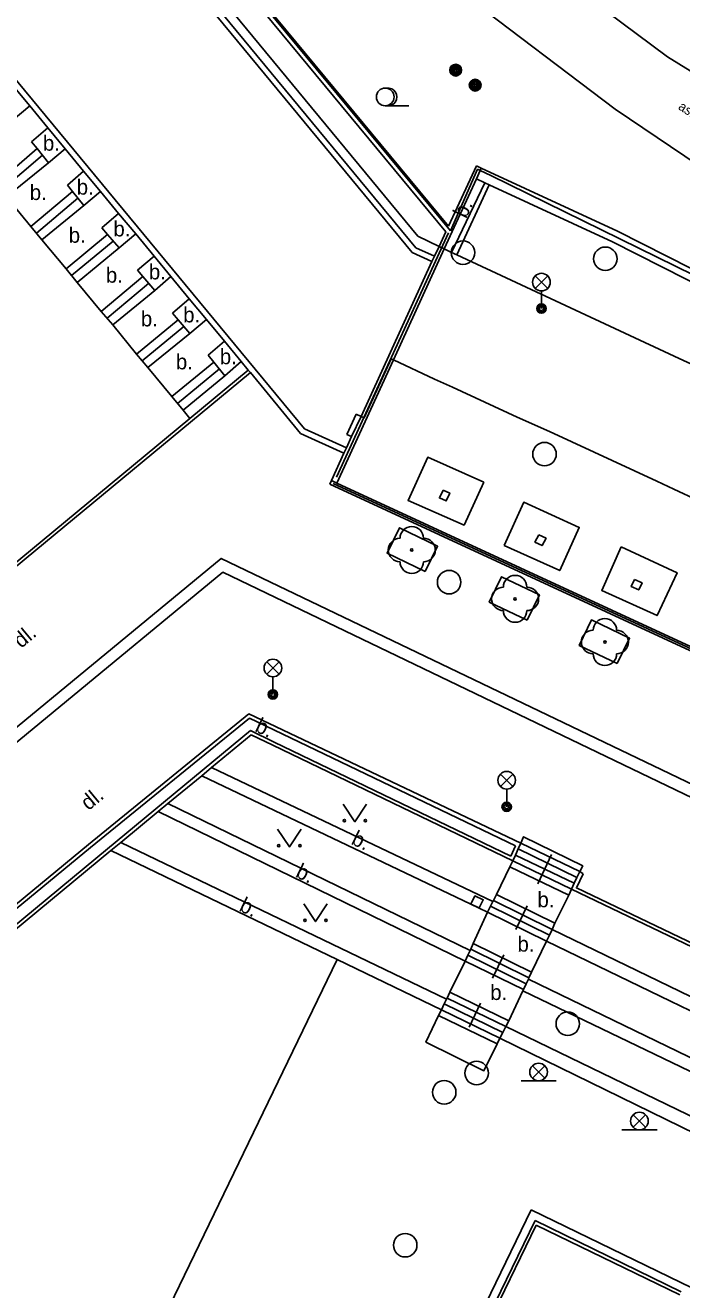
# Model space of a CAD drawing. Extents: x -600391 to -599491, y -1160176 to -1159402.
# Drawn here: x -599696.1 to -599668.1, y -1159917.7 to -1159863.8 of the extents above; entities that cross this region are included whole.
import ezdxf

# ---------------------------------------------------------------- set-up
doc = ezdxf.new("R2010")
doc.units = 0
for name, color, linetype in [('Level 10', 7, 'Continuous'), ('Level 11', 7, 'Continuous'), ('Level 22', 7, 'Continuous'), ('Level 25', 7, 'Continuous'), ('Level 27', 7, 'Continuous'), ('Level 33', 7, 'Continuous'), ('Level 36', 7, 'Continuous'), ('Level 40', 7, 'Continuous'), ('Level 5', 7, 'Continuous'), ('Level 6', 7, 'Continuous'), ('Level 7', 7, 'Continuous'), ('Level 9', 7, 'Continuous')]:
    doc.layers.add(name, color=color, linetype=linetype)

msp = doc.modelspace()

# ---------------------------------------------------------------- linework, layer by layer
at = {"layer": 'Level 10'}
for points in [[(-599713.98, -1159822.58), (-599711.6, -1159825.54), (-599708.33, -1159829.83), (-599704.71, -1159834.55), (-599698.71, -1159842.07), (-599692.98, -1159848.52), (-599687.85, -1159853.41), (-599683.57, -1159857.23), (-599677.45, -1159862.47), (-599670.96, -1159867.39), (-599665.03, -1159871.4), (-599657.47, -1159876.05), (-599649.65, -1159880.12), (-599641.6, -1159884), (-599634.03, -1159887.48), (-599629.19, -1159889.64)], [(-599665.96, -1159866.88), (-599668.73, -1159865.16), (-599671.34, -1159863.22)]]:
    msp.add_lwpolyline(points, dxfattribs=at)
at = {"layer": 'Level 11'}
for points in [[(-599717.11, -1159825.57), (-599678.17, -1159872.61), (-599678.46, -1159873.24)], [(-599718.55, -1159826.36), (-599679.6, -1159873.49)], [(-599678.46, -1159873.24), (-599679.36, -1159872.8), (-599700.72, -1159846.96), (-599717.88, -1159826.21)], [(-599684.19, -1159881), (-599699.37, -1159862.64)], [(-599696.59, -1159867.85), (-599695.88, -1159867.25)], [(-599695.11, -1159868.19), (-599695.8, -1159868.78)], [(-599697.32, -1159870.58), (-599695.57, -1159869.07)], [(-599695.8, -1159868.78), (-599695.57, -1159869.07)], [(-599695.57, -1159869.07), (-599695.08, -1159869.68)], [(-599695.08, -1159869.68), (-599694.37, -1159869.08)], [(-599697.09, -1159870.86), (-599695.34, -1159869.35)], [(-599696.87, -1159871.13), (-599695.08, -1159869.68)], [(-599693.59, -1159870.03), (-599694.28, -1159870.62)], [(-599676.71, -1159870), (-599676.87, -1159870.36)], [(-599676.66, -1159869.9), (-599676.71, -1159870)], [(-599694.28, -1159870.62), (-599694.06, -1159870.89)], [(-599676.87, -1159870.36), (-599678.24, -1159873.34)], [(-599677.93, -1159873.49), (-599676.51, -1159870.53)], [(-599677.7, -1159873.59), (-599676.33, -1159870.61)], [(-599695.83, -1159872.39), (-599694.06, -1159870.89)], [(-599693.83, -1159871.18), (-599695.59, -1159872.67)], [(-599694.06, -1159870.89), (-599693.58, -1159871.49)], [(-599693.58, -1159871.49), (-599692.87, -1159870.89)], [(-599695.36, -1159872.95), (-599693.58, -1159871.49)], [(-599692.1, -1159871.83), (-599692.81, -1159872.44)], [(-599692.57, -1159872.73), (-599694.33, -1159874.19)], [(-599692.81, -1159872.44), (-599692.57, -1159872.73)], [(-599692.57, -1159872.73), (-599692.08, -1159873.3)], [(-599692.08, -1159873.3), (-599691.37, -1159872.7)], [(-599694.1, -1159874.48), (-599692.33, -1159873.01)], [(-599692.08, -1159873.3), (-599693.86, -1159874.77)], [(-599678.24, -1159873.34), (-599680.4, -1159878.06)], [(-599690.59, -1159873.65), (-599691.3, -1159874.25)], [(-599679.6, -1159873.49), (-599678.76, -1159873.88)], [(-599692.84, -1159876), (-599691.06, -1159874.52)], [(-599691.3, -1159874.25), (-599691.06, -1159874.52)], [(-599691.06, -1159874.52), (-599690.56, -1159875.11)], [(-599690.56, -1159875.11), (-599689.87, -1159874.52)], [(-599690.82, -1159874.81), (-599692.59, -1159876.29)], [(-599692.35, -1159876.58), (-599690.56, -1159875.11)], [(-599689.09, -1159875.47), (-599689.81, -1159876.08)], [(-599689.81, -1159876.08), (-599689.56, -1159876.36)], [(-599689.56, -1159876.36), (-599691.33, -1159877.82)], [(-599691.09, -1159878.1), (-599689.32, -1159876.64)], [(-599689.56, -1159876.36), (-599689.06, -1159876.94)], [(-599689.06, -1159876.94), (-599688.36, -1159876.35)], [(-599689.06, -1159876.94), (-599690.85, -1159878.39)], [(-599687.59, -1159877.27), (-599688.28, -1159877.86)], [(-599689.83, -1159879.63), (-599688.04, -1159878.16)], [(-599688.28, -1159877.86), (-599688.04, -1159878.16)], [(-599688.04, -1159878.16), (-599687.58, -1159878.74)], [(-599687.58, -1159878.74), (-599686.88, -1159878.14)], [(-599680.4, -1159878.06), (-599682.81, -1159883.31)], [(-599706.09, -1159894.15), (-599705.77, -1159894.55), (-599686.49, -1159878.61)], [(-599687.81, -1159878.45), (-599689.59, -1159879.92)], [(-599687.58, -1159878.74), (-599689.35, -1159880.21)], [(-599689.06, -1159880.56), (-599686.58, -1159878.51)], [(-599682.4, -1159881.81), (-599684.19, -1159881)], [(-599676.55, -1159883.27), (-599677.39, -1159885.1), (-599679.78, -1159884.05), (-599678.94, -1159882.21), (-599676.55, -1159883.27)], [(-599682.81, -1159883.31), (-599683.04, -1159883.2)], [(-599635.99, -1159904.94), (-599682.81, -1159883.31)], [(-599678.29, -1159883.61), (-599678, -1159883.74), (-599678.15, -1159884.07), (-599678.44, -1159883.94), (-599678.29, -1159883.61)], [(-599675.68, -1159885.97), (-599674.85, -1159884.13), (-599672.49, -1159885.2), (-599673.32, -1159887.04), (-599675.68, -1159885.97)], [(-599679.05, -1159887.08), (-599678.52, -1159886), (-599680.14, -1159885.21), (-599680.67, -1159886.29), (-599679.05, -1159887.08)], [(-599674.21, -1159885.51), (-599673.9, -1159885.66), (-599674.07, -1159885.97), (-599674.38, -1159885.82), (-599674.21, -1159885.51)], [(-599670.71, -1159886.03), (-599668.33, -1159887.13), (-599669.18, -1159888.95), (-599671.53, -1159887.88), (-599670.71, -1159886.03)], [(-599590.61, -1159925.23), (-599623.29, -1159914.37), (-599624.51, -1159916.91), (-599653.71, -1159902.85), (-599687.73, -1159886.52), (-599702.43, -1159898.64), (-599702.12, -1159899.03)], [(-599702.12, -1159899.03), (-599687.66, -1159887.11)], [(-599687.66, -1159887.11), (-599653.94, -1159903.32)], [(-599674.71, -1159889.15), (-599674.19, -1159888.07), (-599675.8, -1159887.3), (-599676.32, -1159888.38), (-599674.71, -1159889.15)], [(-599670.14, -1159887.42), (-599669.82, -1159887.56), (-599669.96, -1159887.86), (-599670.28, -1159887.72), (-599670.14, -1159887.42)], [(-599670.87, -1159891), (-599670.35, -1159889.92), (-599671.97, -1159889.14), (-599672.49, -1159890.22), (-599670.87, -1159891)], [(-599693.38, -1159898.7), (-599686.55, -1159893.14)], [(-599693.29, -1159898.82), (-599686.53, -1159893.32)], [(-599674.98, -1159898.64), (-599686.55, -1159893.14)], [(-599675.2, -1159898.75), (-599686.53, -1159893.32)], [(-599692.57, -1159898.88), (-599686.48, -1159893.85)], [(-599686.48, -1159893.85), (-599685.48, -1159894.34), (-599675.4, -1159899.19)], [(-599688.14, -1159895.42), (-599686.45, -1159894.03)], [(-599686.45, -1159894.03), (-599685.54, -1159894.47), (-599675.32, -1159899.39)], [(-599688.56, -1159895.77), (-599688.14, -1159895.42)], [(-599688.14, -1159895.42), (-599676.17, -1159901.13)], [(-599690, -1159896.95), (-599688.56, -1159895.77)], [(-599688.56, -1159895.77), (-599677.11, -1159901.24)], [(-599690.42, -1159897.3), (-599690, -1159896.95)], [(-599690, -1159896.95), (-599677.13, -1159903.21)], [(-599692, -1159898.61), (-599690.42, -1159897.3)], [(-599690.42, -1159897.3), (-599677.35, -1159903.66)], [(-599700.59, -1159904.64), (-599693.38, -1159898.7)], [(-599692.43, -1159898.96), (-599692, -1159898.61)], [(-599692, -1159898.61), (-599678.14, -1159905.29)], [(-599675.2, -1159898.75), (-599675.4, -1159899.19)], [(-599674.98, -1159898.64), (-599675.09, -1159898.89)], [(-599674.98, -1159898.64), (-599674.86, -1159898.37), (-599672.34, -1159899.61), (-599672.47, -1159899.85)], [(-599674.98, -1159898.64), (-599672.47, -1159899.85)], [(-599693.29, -1159898.82), (-599700.53, -1159904.79)], [(-599700.23, -1159905.41), (-599692.43, -1159898.96)], [(-599700.21, -1159905.2), (-599692.57, -1159898.88)], [(-599692.43, -1159898.96), (-599682.79, -1159903.6)], [(-599675.21, -1159899.15), (-599675.32, -1159899.39)], [(-599675.09, -1159898.89), (-599675.21, -1159899.15)], [(-599675.21, -1159899.15), (-599672.71, -1159900.35)], [(-599675.09, -1159898.89), (-599672.59, -1159900.1)], [(-599675.44, -1159899.65), (-599676.01, -1159900.83)], [(-599675.32, -1159899.39), (-599675.44, -1159899.65)], [(-599675.44, -1159899.65), (-599672.94, -1159900.85)], [(-599675.32, -1159899.39), (-599672.82, -1159900.6)], [(-599672.71, -1159900.35), (-599672.82, -1159900.6)], [(-599672.59, -1159900.1), (-599672.71, -1159900.35)], [(-599672.32, -1159899.95), (-599672.61, -1159900.55), (-599625.03, -1159923.34)], [(-599672.47, -1159899.85), (-599672.59, -1159900.1)], [(-599672.47, -1159899.85), (-599672.32, -1159899.95)], [(-599677.11, -1159901.24), (-599676.93, -1159900.89), (-599676.58, -1159901.05), (-599676.75, -1159901.4), (-599677.11, -1159901.24)], [(-599676.01, -1159900.83), (-599676.14, -1159901.08)], [(-599676.01, -1159900.83), (-599673.53, -1159902.05)], [(-599673.53, -1159902.05), (-599672.94, -1159900.85)], [(-599672.82, -1159900.6), (-599672.94, -1159900.85)], [(-599672.82, -1159900.6), (-599625.1, -1159923.48)], [(-599677.11, -1159901.24), (-599676.39, -1159901.58)], [(-599676.27, -1159901.33), (-599676.39, -1159901.58)], [(-599676.17, -1159901.13), (-599676.27, -1159901.33)], [(-599676.27, -1159901.33), (-599673.76, -1159902.56)], [(-599676.14, -1159901.08), (-599676.17, -1159901.13)], [(-599676.14, -1159901.08), (-599673.64, -1159902.32)], [(-599676.39, -1159901.58), (-599677, -1159902.91)], [(-599676.39, -1159901.58), (-599673.88, -1159902.81)], [(-599673.64, -1159902.32), (-599673.76, -1159902.56)], [(-599673.53, -1159902.05), (-599673.64, -1159902.32)], [(-599673.64, -1159902.32), (-599657.8, -1159909.99)], [(-599677, -1159902.91), (-599677.11, -1159903.16)], [(-599677, -1159902.91), (-599674.52, -1159904.13)], [(-599674.52, -1159904.13), (-599673.88, -1159902.81)], [(-599673.76, -1159902.56), (-599673.88, -1159902.81)], [(-599657.9, -1159910.52), (-599663.26, -1159907.95), (-599668.61, -1159905.37), (-599673.88, -1159902.81)], [(-599682.79, -1159903.6), (-599693.91, -1159926.57)], [(-599682.79, -1159903.6), (-599678.36, -1159905.74)], [(-599677.23, -1159903.41), (-599677.35, -1159903.66)], [(-599677.13, -1159903.21), (-599677.23, -1159903.41)], [(-599674.75, -1159904.63), (-599677.23, -1159903.41)], [(-599677.11, -1159903.16), (-599677.13, -1159903.21)], [(-599674.63, -1159904.38), (-599677.11, -1159903.16)], [(-599677.35, -1159903.66), (-599678, -1159904.99)], [(-599674.87, -1159904.88), (-599677.35, -1159903.66)], [(-599674.52, -1159904.13), (-599674.63, -1159904.38)], [(-599674.75, -1159904.63), (-599674.87, -1159904.88)], [(-599674.65, -1159904.43), (-599674.75, -1159904.63)], [(-599674.63, -1159904.38), (-599674.65, -1159904.43)], [(-599674.65, -1159904.43), (-599658.8, -1159912.11)], [(-599678, -1159904.99), (-599678.12, -1159905.24)], [(-599678, -1159904.99), (-599675.49, -1159906.2)], [(-599675.49, -1159906.2), (-599674.89, -1159904.93)], [(-599674.89, -1159904.93), (-599674.87, -1159904.88)], [(-599658.81, -1159912.67), (-599674.89, -1159904.93)], [(-599678.36, -1159905.74), (-599678.48, -1159905.98)], [(-599678.24, -1159905.49), (-599678.36, -1159905.74)], [(-599678.36, -1159905.74), (-599675.87, -1159906.95)], [(-599678.14, -1159905.29), (-599678.24, -1159905.49)], [(-599678.24, -1159905.49), (-599675.75, -1159906.7)], [(-599678.12, -1159905.24), (-599678.14, -1159905.29)], [(-599678.12, -1159905.24), (-599675.62, -1159906.45)], [(-599678.48, -1159905.98), (-599679.02, -1159907.11), (-599676.55, -1159908.33), (-599675.99, -1159907.19)], [(-599678.48, -1159905.98), (-599675.99, -1159907.19)], [(-599675.62, -1159906.45), (-599675.49, -1159906.2)], [(-599675.87, -1159906.95), (-599675.75, -1159906.7)], [(-599675.75, -1159906.7), (-599675.62, -1159906.45)], [(-599659.66, -1159914.19), (-599675.62, -1159906.45)], [(-599675.99, -1159907.19), (-599675.87, -1159906.95)], [(-599659.83, -1159914.8), (-599675.87, -1159906.95)], [(-599681.85, -1159929.35), (-599674.54, -1159914.26)], [(-599674.54, -1159914.26), (-599648.15, -1159927.07)], [(-599681.55, -1159929.5), (-599681.54, -1159929.47), (-599679.36, -1159924.97), (-599677.62, -1159921.37), (-599676.57, -1159919.23), (-599674.37, -1159914.71)], [(-599681.42, -1159929.56), (-599674.32, -1159914.9)], [(-599674.37, -1159914.71), (-599668.15, -1159917.74)], [(-599674.32, -1159914.9), (-599668.21, -1159917.87)]]:
    msp.add_lwpolyline(points, dxfattribs=at)
at = {"layer": 'Level 22'}
for centre in [(-599679.62, -1159886.16), (-599675.22, -1159888.24), (-599671.4, -1159890.08)]:
    msp.add_circle(centre, 0.05, dxfattribs=at)
for centre, start, end in [((-599679.62, -1159885.66), 0, 180), ((-599680.12, -1159886.16), 90, 270), ((-599679.12, -1159886.16), 270, 90), ((-599679.62, -1159886.66), 180, 0), ((-599675.22, -1159887.74), 0, 180), ((-599675.72, -1159888.24), 90, 270), ((-599674.72, -1159888.24), 270, 90), ((-599675.22, -1159888.74), 180, 0), ((-599671.9, -1159890.08), 90, 270), ((-599671.4, -1159889.58), 0, 180), ((-599670.9, -1159890.08), 270, 90), ((-599671.4, -1159890.58), 180, 0)]:
    msp.add_arc(centre, 0.5, start, end, dxfattribs=at)
at = {"layer": 'Level 25'}
for centre, radius in [((-599677.75, -1159865.73), 0.25), ((-599677.75, -1159865.73), 0.2), ((-599677.75, -1159865.73), 0.15), ((-599677.75, -1159865.73), 0.1), ((-599677.75, -1159865.73), 0.05), ((-599676.92, -1159866.37), 0.25), ((-599676.92, -1159866.37), 0.2), ((-599676.92, -1159866.37), 0.15), ((-599676.92, -1159866.37), 0.1), ((-599676.92, -1159866.37), 0.05)]:
    msp.add_circle(centre, radius, dxfattribs=at)
at = {"layer": 'Level 27'}
for centre in [(-599677.44, -1159873.5), (-599671.38, -1159873.76), (-599673.97, -1159882.08), (-599678.03, -1159887.53), (-599672.98, -1159906.33), (-599676.86, -1159908.43), (-599678.24, -1159909.25), (-599679.9, -1159915.76)]:
    msp.add_circle(centre, 0.5, dxfattribs=at)
at = {"layer": 'Level 33'}
for p, q in [((-599674.365, -1159875.02), (-599673.835, -1159874.49)), ((-599674.365, -1159874.49), (-599673.835, -1159875.02)), ((-599674.1, -1159875.13), (-599674.1, -1159875.88)), ((-599685.795, -1159891.45), (-599685.265, -1159890.92)), ((-599685.795, -1159890.92), (-599685.265, -1159891.45)), ((-599685.53, -1159891.56), (-599685.53, -1159892.31)), ((-599675.845, -1159896.23), (-599675.315, -1159895.7)), ((-599675.845, -1159895.7), (-599675.315, -1159896.23)), ((-599675.58, -1159896.34), (-599675.58, -1159897.09)), ((-599674.485, -1159908.65), (-599673.955, -1159908.12)), ((-599674.485, -1159908.12), (-599673.955, -1159908.65)), ((-599674.97, -1159908.76), (-599673.47, -1159908.76)), ((-599670.195, -1159910.74), (-599669.665, -1159910.21)), ((-599670.195, -1159910.21), (-599669.665, -1159910.74)), ((-599670.68, -1159910.85), (-599669.18, -1159910.85))]:
    msp.add_line(p, q, dxfattribs=at)
for centre, radius in [((-599674.1, -1159874.755), 0.375), ((-599674.1, -1159875.88), 0.2), ((-599674.1, -1159875.88), 0.145), ((-599674.1, -1159875.88), 0.0876), ((-599685.53, -1159891.185), 0.375), ((-599685.53, -1159892.31), 0.2), ((-599685.53, -1159892.31), 0.145), ((-599685.53, -1159892.31), 0.0876), ((-599675.58, -1159895.965), 0.375), ((-599675.58, -1159897.09), 0.2), ((-599675.58, -1159897.09), 0.145), ((-599675.58, -1159897.09), 0.0876), ((-599674.22, -1159908.385), 0.375), ((-599669.93, -1159910.475), 0.375)]:
    msp.add_circle(centre, radius, dxfattribs=at)
at = {"layer": 'Level 36'}
msp.add_line((-599680.75, -1159867.245), (-599679.75, -1159867.245), dxfattribs=at)
for points in [[(-599682.54, -1159896.98), (-599682.04, -1159897.73), (-599681.54, -1159896.98)], [(-599685.33, -1159898.05), (-599684.83, -1159898.8), (-599684.33, -1159898.05)], [(-599684.22, -1159901.23), (-599683.72, -1159901.98), (-599683.22, -1159901.23)]]:
    msp.add_lwpolyline(points, dxfattribs=at)
for centre, radius in [((-599680.75, -1159866.87), 0.375), ((-599682.49, -1159897.68), 0.05), ((-599681.591, -1159897.68), 0.05), ((-599685.28, -1159898.75), 0.05), ((-599684.381, -1159898.75), 0.05), ((-599684.17, -1159901.93), 0.05), ((-599683.271, -1159901.93), 0.05)]:
    msp.add_circle(centre, radius, dxfattribs=at)
msp.add_arc((-599680.625, -1159866.87), 0.375, 260.4059, 99.5941, dxfattribs=at)
at = {"layer": 'Level 5'}
for points in [[(-599718.16, -1159826.44), (-599679.44, -1159873.29)], [(-599696.6, -1159866.38), (-599695.88, -1159867.25)], [(-599695.88, -1159867.25), (-599695.11, -1159868.19)], [(-599695.11, -1159868.19), (-599694.37, -1159869.08)], [(-599694.37, -1159869.08), (-599693.59, -1159870.03)], [(-599693.59, -1159870.03), (-599692.87, -1159870.89)], [(-599696.87, -1159871.13), (-599695.83, -1159872.39)], [(-599692.87, -1159870.89), (-599692.1, -1159871.83)], [(-599692.1, -1159871.83), (-599691.37, -1159872.7)], [(-599695.83, -1159872.39), (-599695.36, -1159872.95)], [(-599691.37, -1159872.7), (-599690.59, -1159873.65)], [(-599695.36, -1159872.95), (-599694.33, -1159874.19)], [(-599679.44, -1159873.29), (-599678.65, -1159873.65)], [(-599678.65, -1159873.65), (-599678.46, -1159873.24)], [(-599678.46, -1159873.24), (-599678.24, -1159873.34)], [(-599678.24, -1159873.34), (-599677.93, -1159873.49)], [(-599690.59, -1159873.65), (-599689.87, -1159874.52)], [(-599681.78, -1159880.47), (-599678.76, -1159873.88)], [(-599678.76, -1159873.88), (-599678.65, -1159873.65)], [(-599677.93, -1159873.49), (-599677.7, -1159873.59)], [(-599677.7, -1159873.59), (-599668.24, -1159878.01)], [(-599694.33, -1159874.19), (-599693.86, -1159874.77)], [(-599689.87, -1159874.52), (-599689.09, -1159875.47)], [(-599693.86, -1159874.77), (-599692.84, -1159876)], [(-599689.09, -1159875.47), (-599688.36, -1159876.35)], [(-599692.84, -1159876), (-599692.35, -1159876.58)], [(-599692.35, -1159876.58), (-599691.33, -1159877.82)], [(-599688.36, -1159876.35), (-599687.59, -1159877.27)], [(-599687.59, -1159877.27), (-599686.88, -1159878.14)], [(-599691.33, -1159877.82), (-599690.85, -1159878.39)], [(-599686.88, -1159878.14), (-599686.58, -1159878.51)], [(-599681.64, -1159880.53), (-599680.49, -1159878.02)], [(-599680.49, -1159878.02), (-599680.4, -1159878.06)], [(-599680.4, -1159878.06), (-599678.65, -1159878.88)], [(-599668.24, -1159878.01), (-599656.14, -1159883.56)], [(-599690.85, -1159878.39), (-599689.83, -1159879.63)], [(-599686.58, -1159878.51), (-599686.49, -1159878.61)], [(-599686.49, -1159878.61), (-599684.35, -1159881.2)], [(-599678.65, -1159878.88), (-599677.89, -1159879.23)], [(-599677.89, -1159879.23), (-599675.13, -1159880.5)], [(-599689.83, -1159879.63), (-599689.35, -1159880.21)], [(-599689.35, -1159880.21), (-599689.06, -1159880.56)], [(-599682.38, -1159881.24), (-599681.99, -1159880.38)], [(-599681.99, -1159880.38), (-599681.78, -1159880.47)], [(-599689.06, -1159880.56), (-599703.97, -1159892.9)], [(-599682.18, -1159881.33), (-599681.78, -1159880.47)], [(-599681.78, -1159880.47), (-599681.64, -1159880.53)], [(-599675.13, -1159880.5), (-599673.76, -1159881.12)], [(-599684.35, -1159881.2), (-599682.51, -1159882.04)], [(-599682.4, -1159881.81), (-599682.18, -1159881.33)], [(-599682.18, -1159881.33), (-599682.38, -1159881.24)], [(-599673.76, -1159881.12), (-599669.19, -1159883.23)], [(-599683.04, -1159883.2), (-599682.51, -1159882.04)], [(-599682.51, -1159882.04), (-599682.4, -1159881.81)], [(-599683.11, -1159883.36), (-599683.04, -1159883.2)], [(-599636.06, -1159905.1), (-599683.11, -1159883.36)], [(-599669.19, -1159883.23), (-599668.46, -1159883.57)], [(-599668.46, -1159883.57), (-599661.21, -1159886.95)]]:
    msp.add_lwpolyline(points, dxfattribs=at)
at = {"layer": 'Level 6'}
for points in [[(-599678.65, -1159878.88), (-599677.89, -1159879.23)], [(-599682.38, -1159881.24), (-599681.99, -1159880.38)], [(-599675.13, -1159880.5), (-599673.76, -1159881.12)], [(-599669.19, -1159883.23), (-599668.46, -1159883.57)]]:
    msp.add_lwpolyline(points, dxfattribs=at)
at = {"layer": 'Level 7'}
for points in [[(-599717.29, -1159825.12), (-599677.97, -1159872.57)], [(-599717.14, -1159825.18), (-599678.05, -1159872.37)], [(-599676.87, -1159869.81), (-599678.05, -1159872.37)], [(-599677.97, -1159872.57), (-599676.82, -1159869.95)], [(-599676.66, -1159869.9), (-599676.87, -1159869.81)], [(-599676.71, -1159870), (-599676.82, -1159869.95)], [(-599676.26, -1159870.21), (-599676.71, -1159870)], [(-599670.86, -1159872.59), (-599676.66, -1159869.9)], [(-599676.26, -1159870.21), (-599639.3, -1159888.37)], [(-599676.87, -1159870.36), (-599676.51, -1159870.53)], [(-599676.51, -1159870.53), (-599676.33, -1159870.61)], [(-599676.33, -1159870.61), (-599671.07, -1159873.04)], [(-599670.86, -1159872.59), (-599666.66, -1159874.72), (-599654.78, -1159880.52), (-599648.06, -1159883.88), (-599642.7, -1159886.52), (-599639.19, -1159888.17)], [(-599671.07, -1159873.04), (-599666.88, -1159875.17), (-599655, -1159880.97), (-599648.28, -1159884.33), (-599642.92, -1159886.97), (-599639.43, -1159888.61)]]:
    msp.add_lwpolyline(points, dxfattribs=at)
at = {"layer": 'Level 9'}
for points in [[(-599695.57, -1159869.07), (-599695.8, -1159868.78)], [(-599695.08, -1159869.68), (-599695.57, -1159869.07)], [(-599694.06, -1159870.89), (-599694.28, -1159870.62)], [(-599693.58, -1159871.49), (-599694.06, -1159870.89)], [(-599692.57, -1159872.73), (-599692.81, -1159872.44)], [(-599692.08, -1159873.3), (-599692.57, -1159872.73)], [(-599678.06, -1159872.66), (-599682.83, -1159883.06)], [(-599691.06, -1159874.52), (-599691.3, -1159874.25)], [(-599690.56, -1159875.11), (-599691.06, -1159874.52)], [(-599689.56, -1159876.36), (-599689.81, -1159876.08)], [(-599689.06, -1159876.94), (-599689.56, -1159876.36)], [(-599688.04, -1159878.16), (-599688.28, -1159877.86)], [(-599687.58, -1159878.74), (-599688.04, -1159878.16)], [(-599636.09, -1159904.99), (-599682.96, -1159883.33)], [(-599673.67, -1159899.12), (-599674.26, -1159900.37)], [(-599674.71, -1159901.31), (-599675.19, -1159902.32)], [(-599675.7, -1159903.39), (-599676.18, -1159904.39)], [(-599676.69, -1159905.46), (-599677.18, -1159906.47)]]:
    msp.add_lwpolyline(points, dxfattribs=at)

# ---------------------------------------------------------------- texts
at = {"layer": 'Level 40'}
for s, height, rotation, p in [('asf.', 0.4, 326.8798, (-599668.31, -1159867.37)), ('b.', 0.65, 64.37, (-599677.31, -1159872.08)), ('dl.', 0.65, 39.61, (-599696.25, -1159890.37)), ('b.', 0.65, 334.25, (-599686.34, -1159893.86)), ('dl.', 0.65, 39.61, (-599693.38, -1159897.28)), ('b.', 0.65, 334.25, (-599682.24, -1159898.66)), ('b.', 0.65, 334.25, (-599684.61, -1159900.06)), ('b.', 0.65, 334.25, (-599687.01, -1159901.5))]:
    msp.add_text(s, height=height, rotation=rotation, dxfattribs=at).set_placement(p)
for p in [(-599695.32, -1159869.16), (-599695.88, -1159871.26), (-599693.88, -1159871.03), (-599692.32, -1159872.81), (-599694.22, -1159873.08), (-599690.81, -1159874.64), (-599692.64, -1159874.78), (-599691.15, -1159876.64), (-599689.35, -1159876.47), (-599687.79, -1159878.25), (-599689.66, -1159878.47), (-599674.27, -1159901.37), (-599675.12, -1159903.26), (-599676.28, -1159905.32)]:
    msp.add_text('b.', height=0.65, dxfattribs=at).set_placement(p)

doc.saveas('drawing.dxf')
